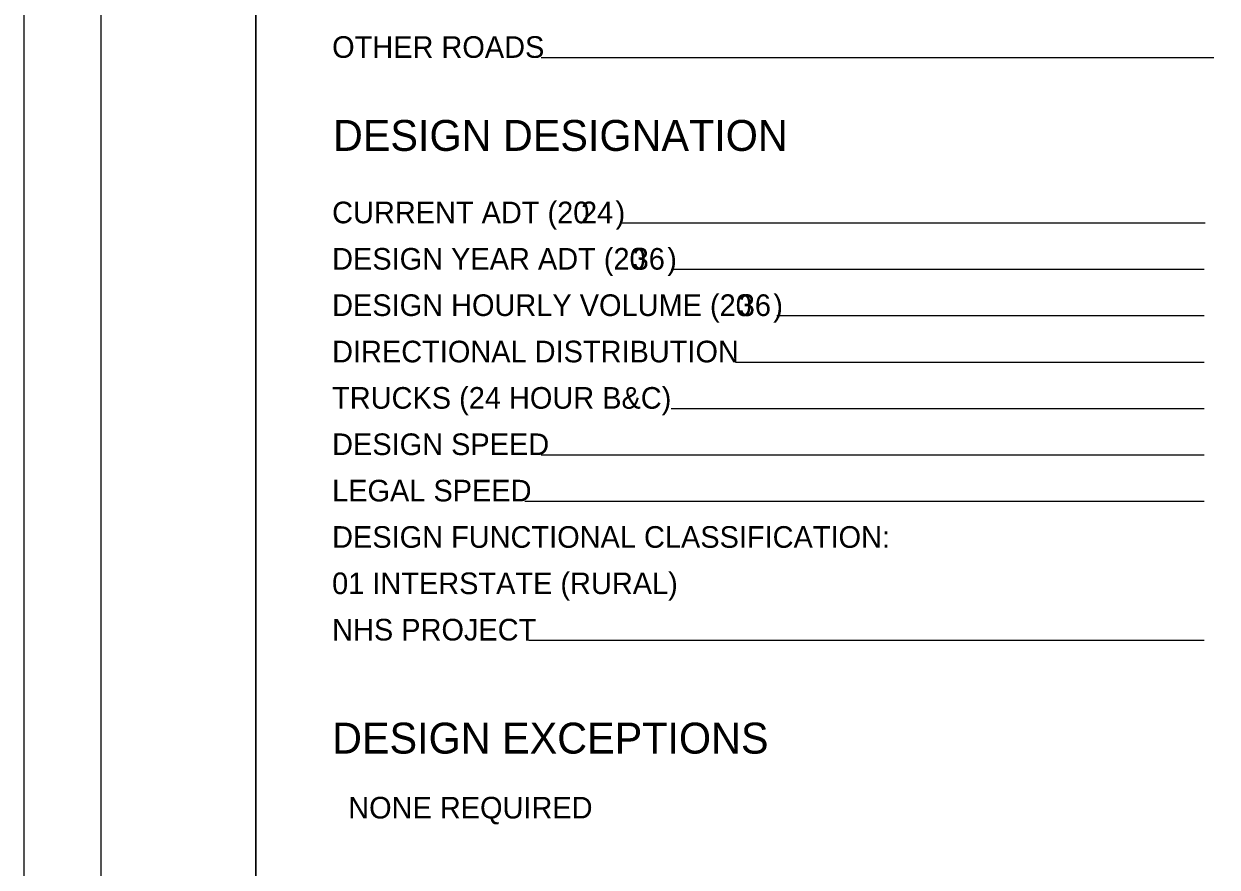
# Model space of a CAD drawing. Extents: x -14196 to 143, y -6096 to 28.
# Drawn here: x 0 to 7.72, y 5.64 to 11.1 of the extents above; entities that cross this region are included whole.
import ezdxf

# ---------------------------------------------------------------- set-up
doc = ezdxf.new("R2010")
doc.units = 0
for name, color, linetype in [('RS_Raster1', 7, 'Continuous'), ('SH_Border', 7, 'Continuous'), ('SH_Cut_Line', 7, 'Continuous')]:
    doc.layers.add(name, color=color, linetype=linetype)

msp = doc.modelspace()

# ---------------------------------------------------------------- linework, layer by layer
at = {"layer": 'RS_Raster1'}
for p, q in [((7.7, 10.8767), (3.3471, 10.8767)), ((7.6424, 9.8062), (3.871, 9.8062)), ((7.6368, 9.5062), (4.1885, 9.5062)), ((7.6368, 9.2062), (4.8723, 9.2062)), ((7.6368, 8.9062), (4.6037, 8.9062)), ((7.6368, 8.6062), (4.1885, 8.6062)), ((7.6368, 8.3062), (3.346, 8.3062)), ((7.6368, 8.0062), (3.2422, 8.0062)), ((7.6368, 7.1062), (3.2669, 7.1062))]:
    msp.add_line(p, q, dxfattribs=at)
at = {"layer": 'SH_Border'}
for points in [[(0.5, 21.5), (1.5, 21.5), (1.5, 0.5), (0.5, 0.5)], [(1.5, 21.5), (33.5, 21.5), (33.5, 0.5), (1.5, 0.5)]]:
    msp.add_lwpolyline(points, close=True, dxfattribs=at)
at = {"layer": 'SH_Cut_Line'}
msp.add_lwpolyline([(0, 0), (34, 0), (34, 22), (0, 22)], close=True, dxfattribs=at)

# ---------------------------------------------------------------- texts
at = {"layer": 'RS_Raster1'}
for s, height, p in [('OTHER ROADS', 0.14, (1.9944, 10.8767)), ('DESIGN DESIGNATION', 0.2, (2, 10.2747)), ('CURRENT ADT (20', 0.14, (1.9944, 9.8062)), ('24', 0.14, (3.6047, 9.8062)), (')', 0.14, (3.8282, 9.8062)), ('DESIGN YEAR ADT (20', 0.14, (1.9944, 9.5062)), (')', 0.14, (4.1625, 9.5062)), ('36', 0.14, (3.939, 9.5062)), ('DESIGN HOURLY VOLUME (20', 0.14, (1.9944, 9.2062)), ('36', 0.14, (4.6254, 9.2062)), (')', 0.14, (4.8488, 9.2062)), ('DIRECTIONAL DISTRIBUTION', 0.14, (1.9944, 8.9062)), ('TRUCKS (24 HOUR B&C)', 0.14, (1.9944, 8.6062)), ('DESIGN SPEED', 0.14, (1.9944, 8.3062)), ('LEGAL SPEED', 0.14, (1.9944, 8.0062)), ('DESIGN FUNCTIONAL CLASSIFICATION:', 0.14, (1.9944, 7.7062)), ('01 INTERSTATE (RURAL)                           ', 0.14, (1.9944, 7.4062)), ('NHS PROJECT', 0.14, (1.9944, 7.1062)), ('DESIGN EXCEPTIONS', 0.2, (1.9944, 6.3744)), ('  NONE REQUIRED                          ', 0.14, (1.9944, 5.9544))]:
    msp.add_text(s, height=height, dxfattribs=at).set_placement(p)

doc.saveas('drawing.dxf')
